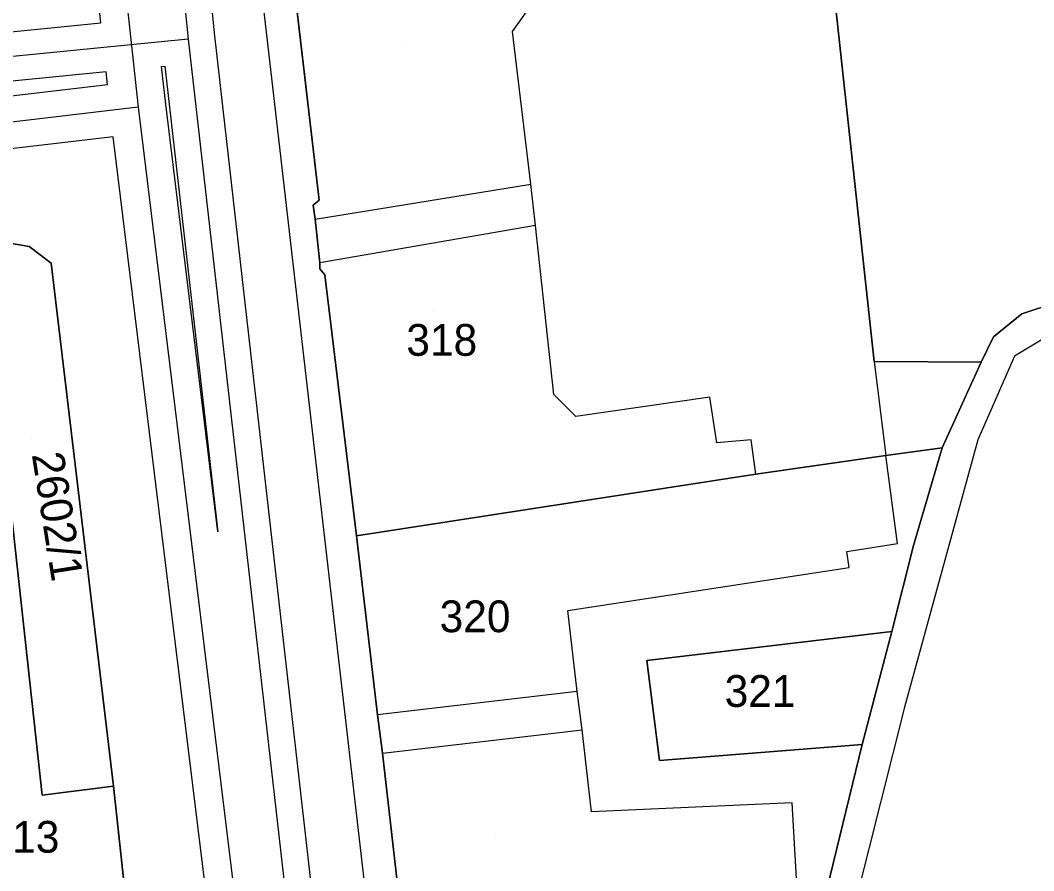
# Model space of a CAD drawing. Extents: x -263423 to -261326, y -1240067 to -1237864.
# Drawn here: x -263243.6 to -263179.8, y -1239282.4 to -1239228.9 of the extents above; entities that cross this region are included whole.
import ezdxf

# ---------------------------------------------------------------- set-up
doc = ezdxf.new("R2010")
doc.units = 0
for name, color, linetype in [('body_kn', 7, 'Continuous'), ('kladpar_druhypozemkov', 7, 'Continuous'), ('kladpar_hranice', 7, 'Continuous'), ('kladpar_parcelnecisla', 7, 'Continuous'), ('kladpar_plochy', 7, 'Continuous'), ('tarchy_linie', 7, 'Continuous'), ('zappar_hrandruhpozemk', 7, 'Continuous')]:
    doc.layers.add(name, color=color, linetype=linetype)

msp = doc.modelspace()

# ---------------------------------------------------------------- linework, layer by layer
at = {"layer": 'body_kn'}
for p, q in [((-263238.49, -1239229.03), (-263238.49, -1239229.03)), ((-263212.58, -1239229.56), (-263212.58, -1239229.56)), ((-263232.99, -1239230.04), (-263232.99, -1239230.04)), ((-263232.99, -1239230.04), (-263232.99, -1239230.04)), ((-263231.35, -1239229.85), (-263231.35, -1239229.85)), ((-263238.15, -1239232.1), (-263238.15, -1239232.1)), ((-263234.67, -1239231.76), (-263234.67, -1239231.76)), ((-263234.67, -1239231.76), (-263234.67, -1239231.76)), ((-263234.46, -1239231.74), (-263234.46, -1239231.74)), ((-263238.07, -1239232.9), (-263238.07, -1239232.9)), ((-263227.69, -1239233.05), (-263227.69, -1239233.05)), ((-263234.41, -1239234.14), (-263234.41, -1239234.14)), ((-263236.15, -1239234.34), (-263236.15, -1239234.34)), ((-263236.15, -1239234.34), (-263236.15, -1239234.34)), ((-263237.71, -1239236.19), (-263237.71, -1239236.19)), ((-263211.43, -1239239.17), (-263211.43, -1239239.17)), ((-263211.43, -1239239.17), (-263211.43, -1239239.17)), ((-263225.13, -1239240.5), (-263225.13, -1239240.5)), ((-263224.75, -1239240.19), (-263224.75, -1239240.19)), ((-263225.01, -1239241.39), (-263225.01, -1239241.39)), ((-263225.01, -1239241.39), (-263225.01, -1239241.39)), ((-263211.13, -1239241.78), (-263211.13, -1239241.78)), ((-263243.01, -1239243.11), (-263243.01, -1239243.11)), ((-263241.63, -1239244.14), (-263241.63, -1239244.14)), ((-263224.71, -1239244.13), (-263224.71, -1239244.13)), ((-263224.71, -1239244.51), (-263224.71, -1239244.51)), ((-263224.4, -1239244.89), (-263224.4, -1239244.89)), ((-263180.53, -1239247.34), (-263180.53, -1239247.34)), ((-263182.31, -1239248.79), (-263182.31, -1239248.79)), ((-263180.99, -1239250.01), (-263180.99, -1239250.01)), ((-263189.81, -1239250.34), (-263189.81, -1239250.34)), ((-263189.81, -1239250.34), (-263189.81, -1239250.34)), ((-263183.09, -1239250.38), (-263183.09, -1239250.38)), ((-263209.98, -1239252.41), (-263209.98, -1239252.41)), ((-263200.16, -1239252.58), (-263200.16, -1239252.58)), ((-263208.6, -1239253.81), (-263208.6, -1239253.81)), ((-263199.73, -1239255.45), (-263199.73, -1239255.45)), ((-263197.57, -1239255.27), (-263197.57, -1239255.27)), ((-263185.53, -1239255.77), (-263185.53, -1239255.77)), ((-263183.3, -1239255.27), (-263183.3, -1239255.27)), ((-263189.08, -1239256.26), (-263189.08, -1239256.26)), ((-263197.27, -1239257.43), (-263197.27, -1239257.43)), ((-263197.27, -1239257.43), (-263197.27, -1239257.43)), ((-263231.12, -1239261.06), (-263231.12, -1239261.06)), ((-263222.4, -1239261.31), (-263222.4, -1239261.31)), ((-263188.35, -1239261.8), (-263188.35, -1239261.8)), ((-263187.34, -1239261.93), (-263187.34, -1239261.93)), ((-263191.53, -1239262.29), (-263191.53, -1239262.29)), ((-263191.4, -1239263.31), (-263191.4, -1239263.31)), ((-263209.11, -1239266.02), (-263209.11, -1239266.02)), ((-263188.7, -1239267.33), (-263188.7, -1239267.33)), ((-263188.7, -1239267.33), (-263188.7, -1239267.33)), ((-263204.12, -1239269.16), (-263204.12, -1239269.16)), ((-263208.51, -1239271.11), (-263208.51, -1239271.11)), ((-263208.51, -1239271.11), (-263208.51, -1239271.11)), ((-263187.91, -1239272.1), (-263187.91, -1239272.1)), ((-263221.07, -1239272.58), (-263221.07, -1239272.58)), ((-263208.2, -1239273.53), (-263208.2, -1239273.53)), ((-263190.58, -1239274.45), (-263190.58, -1239274.45)), ((-263220.77, -1239275), (-263220.77, -1239275)), ((-263220.77, -1239275), (-263220.77, -1239275)), ((-263203.33, -1239275.46), (-263203.33, -1239275.46)), ((-263237.7, -1239277.07), (-263237.7, -1239277.07)), ((-263242.19, -1239277.63), (-263242.19, -1239277.63)), ((-263194.98, -1239278.11), (-263194.98, -1239278.11)), ((-263207.6, -1239278.69), (-263207.6, -1239278.69))]:
    msp.add_line(p, q, dxfattribs=at)
at = {"layer": 'kladpar_druhypozemkov'}
for p, q in [((-263219.34, -1239230.44), (-263219.34, -1239230.44)), ((-263217.55, -1239247.18), (-263217.55, -1239247.18)), ((-263242.84, -1239255.21), (-263242.84, -1239255.21)), ((-263214.86, -1239265.3), (-263214.86, -1239265.3)), ((-263197.45, -1239270.48), (-263197.45, -1239270.48)), ((-263213.66, -1239280.32), (-263213.66, -1239280.32))]:
    msp.add_line(p, q, dxfattribs=at)
at = {"layer": 'kladpar_hranice'}
for points in [[(-263155.67, -1239214.9), (-263155.9, -1239221.05), (-263156.8, -1239245.62), (-263156.89, -1239247.19), (-263178.43, -1239246.65), (-263180.53, -1239247.34), (-263182.31, -1239248.79), (-263183.09, -1239250.38), (-263189.81, -1239250.34), (-263192.57, -1239225.02), (-263193.18, -1239219.74), (-263155.67, -1239214.9)], [(-263193.18, -1239219.74), (-263192.57, -1239225.02), (-263189.81, -1239250.34), (-263183.09, -1239250.38), (-263185.53, -1239255.77), (-263189.08, -1239256.26), (-263197.27, -1239257.43), (-263222.4, -1239261.31), (-263224.4, -1239244.89), (-263224.71, -1239244.51), (-263224.71, -1239244.13), (-263225.01, -1239241.39), (-263225.13, -1239240.5), (-263224.75, -1239240.19), (-263226.68, -1239223.64), (-263223.43, -1239223.3), (-263223.19, -1239223.28), (-263217.74, -1239222.6), (-263208.66, -1239221.5), (-263208.09, -1239221.44), (-263203.01, -1239220.83), (-263201.23, -1239220.65), (-263193.18, -1239219.74)], [(-263226.68, -1239223.64), (-263224.75, -1239240.19), (-263225.13, -1239240.5), (-263225.01, -1239241.39), (-263224.71, -1239244.13), (-263224.71, -1239244.51), (-263224.4, -1239244.89), (-263222.4, -1239261.31), (-263221.07, -1239272.58), (-263220.77, -1239275), (-263219.5, -1239286.01), (-263216.84, -1239308.47), (-263215.53, -1239323.04), (-263213.24, -1239322.67), (-263212.51, -1239327.57), (-263214.86, -1239328.07), (-263213.95, -1239336.28), (-263212.99, -1239346.46)], [(-263228.94, -1239359.01), (-263232.6, -1239324.94), (-263236.39, -1239289.06), (-263237.7, -1239277.07), (-263241.63, -1239244.14), (-263243.01, -1239243.11), (-263245.1, -1239242.75), (-263246.01, -1239242.84), (-263251.52, -1239243.4), (-263255.64, -1239243.86), (-263258.95, -1239244.24), (-263261.36, -1239244.51), (-263263.54, -1239244.9), (-263264.39, -1239245.64), (-263264.94, -1239247.51), (-263262.98, -1239262.22), (-263262.49, -1239266.88), (-263255.13, -1239332.03), (-263254.34, -1239339.08), (-263254.67, -1239339.14)], [(-263244.09, -1239277.88), (-263247.38, -1239247.93), (-263247.85, -1239246.23), (-263249.91, -1239245.35), (-263251.31, -1239245.48), (-263251.52, -1239243.4), (-263246.01, -1239242.84), (-263242.19, -1239277.63), (-263237.7, -1239277.07), (-263236.39, -1239289.06), (-263240.85, -1239289.58), (-263236.07, -1239332.28), (-263234.28, -1239332.3), (-263236.08, -1239335.51), (-263237.48, -1239337.31), (-263240.67, -1239340.05), (-263244.83, -1239341.82), (-263251.27, -1239343.22), (-263253.53, -1239342.05), (-263254.23, -1239340.09), (-263254.34, -1239339.08), (-263255.13, -1239332.03)], [(-263246.01, -1239242.84), (-263245.1, -1239242.75), (-263243.01, -1239243.11), (-263241.63, -1239244.14), (-263237.7, -1239277.07), (-263242.19, -1239277.63), (-263246.01, -1239242.84)], [(-263170.59, -1239285.35), (-263182.51, -1239287.7), (-263183.92, -1239283.5), (-263187.21, -1239284.59), (-263185.95, -1239288.38), (-263192.32, -1239289.64), (-263193.36, -1239293.51), (-263194.37, -1239293.7), (-263195.39, -1239293.82), (-263192.99, -1239284.36), (-263190.58, -1239274.45), (-263188.7, -1239267.33), (-263187.34, -1239261.93), (-263185.53, -1239255.77), (-263183.09, -1239250.38), (-263182.31, -1239248.79), (-263180.53, -1239247.34), (-263178.43, -1239246.65)], [(-263197.27, -1239257.43), (-263189.08, -1239256.26), (-263185.53, -1239255.77), (-263187.34, -1239261.93), (-263188.7, -1239267.33), (-263204.12, -1239269.16), (-263203.33, -1239275.46), (-263190.58, -1239274.45), (-263192.99, -1239284.36), (-263194.63, -1239284.35), (-263196.28, -1239284.53), (-263206.37, -1239285.12), (-263219.5, -1239286.01), (-263220.77, -1239275), (-263221.07, -1239272.58), (-263222.4, -1239261.31), (-263197.27, -1239257.43)], [(-263188.7, -1239267.33), (-263190.58, -1239274.45), (-263203.33, -1239275.46), (-263204.12, -1239269.16), (-263188.7, -1239267.33)]]:
    msp.add_lwpolyline(points, dxfattribs=at)
at = {"layer": 'kladpar_plochy'}
for p, q in [((-263226.68, -1239223.64), (-263224.75, -1239240.19)), ((-263224.75, -1239240.19), (-263225.13, -1239240.5)), ((-263225.13, -1239240.5), (-263225.01, -1239241.39)), ((-263225.01, -1239241.39), (-263224.71, -1239244.13)), ((-263246.01, -1239242.84), (-263242.19, -1239277.63)), ((-263243.01, -1239243.11), (-263245.1, -1239242.75)), ((-263241.63, -1239244.14), (-263243.01, -1239243.11)), ((-263237.7, -1239277.07), (-263241.63, -1239244.14)), ((-263224.71, -1239244.13), (-263224.71, -1239244.51)), ((-263224.71, -1239244.51), (-263224.4, -1239244.89)), ((-263224.4, -1239244.89), (-263222.4, -1239261.31)), ((-263222.4, -1239261.31), (-263221.07, -1239272.58)), ((-263221.07, -1239272.58), (-263220.77, -1239275)), ((-263220.77, -1239275), (-263219.5, -1239286.01)), ((-263242.19, -1239277.63), (-263237.7, -1239277.07)), ((-263237.7, -1239277.07), (-263236.39, -1239289.06)), ((-263236.39, -1239289.06), (-263237.7, -1239277.07))]:
    msp.add_line(p, q, dxfattribs=at)
for points in [[(-263155.67, -1239214.9), (-263155.9, -1239221.05), (-263156.8, -1239245.62), (-263156.89, -1239247.19), (-263178.43, -1239246.65), (-263180.53, -1239247.34), (-263182.31, -1239248.79), (-263183.09, -1239250.38), (-263189.81, -1239250.34), (-263192.57, -1239225.02), (-263193.18, -1239219.74)], [(-263193.18, -1239219.74), (-263192.57, -1239225.02), (-263189.81, -1239250.34), (-263183.09, -1239250.38), (-263185.53, -1239255.77), (-263189.08, -1239256.26), (-263197.27, -1239257.43), (-263222.4, -1239261.31), (-263224.4, -1239244.89), (-263224.71, -1239244.51), (-263224.71, -1239244.13), (-263225.01, -1239241.39), (-263225.13, -1239240.5), (-263224.75, -1239240.19), (-263226.68, -1239223.64), (-263223.43, -1239223.3), (-263223.19, -1239223.28), (-263217.74, -1239222.6), (-263208.66, -1239221.5), (-263208.09, -1239221.44), (-263203.01, -1239220.83), (-263201.23, -1239220.65)], [(-263246.01, -1239242.84), (-263245.1, -1239242.75), (-263243.01, -1239243.11), (-263241.63, -1239244.14), (-263237.7, -1239277.07), (-263242.19, -1239277.63)], [(-263197.27, -1239257.43), (-263189.08, -1239256.26), (-263185.53, -1239255.77), (-263187.34, -1239261.93), (-263188.7, -1239267.33), (-263204.12, -1239269.16), (-263203.33, -1239275.46), (-263190.58, -1239274.45), (-263192.99, -1239284.36), (-263194.63, -1239284.35), (-263196.28, -1239284.53), (-263206.37, -1239285.12), (-263219.5, -1239286.01), (-263220.77, -1239275), (-263221.07, -1239272.58), (-263222.4, -1239261.31)], [(-263188.7, -1239267.33), (-263190.58, -1239274.45), (-263203.33, -1239275.46), (-263204.12, -1239269.16)]]:
    msp.add_lwpolyline(points, close=True, dxfattribs=at)
msp.add_lwpolyline([(-263170.59, -1239285.35), (-263182.51, -1239287.7), (-263183.92, -1239283.5), (-263187.21, -1239284.59), (-263185.95, -1239288.38), (-263192.32, -1239289.64), (-263193.36, -1239293.51), (-263194.37, -1239293.7), (-263195.39, -1239293.82), (-263192.99, -1239284.36), (-263190.58, -1239274.45), (-263188.7, -1239267.33), (-263187.34, -1239261.93), (-263185.53, -1239255.77), (-263183.09, -1239250.38), (-263182.31, -1239248.79), (-263180.53, -1239247.34), (-263178.43, -1239246.65)], dxfattribs=at)
at = {"layer": 'tarchy_linie'}
msp.add_line((-263236.15, -1239234.34), (-263272.02, -1239238.56), dxfattribs=at)
for points in [[(-263266.75, -1238924.88), (-263259.4, -1238990.97), (-263246.14, -1239099.52), (-263232.99, -1239230.04), (-263220.98, -1239335.65), (-263211.76, -1239426.52), (-263207.3, -1239462.55), (-263205.02, -1239481.01), (-263201.52, -1239486.01), (-263201.02, -1239495.61), (-263202.52, -1239500.01), (-263193.1, -1239574.41)], [(-263268.71, -1238927.12), (-263267.79, -1238939.46), (-263261.39, -1238992.43), (-263256.88, -1239047.83), (-263250.48, -1239103.25), (-263243.25, -1239168.79), (-263236.15, -1239234.34), (-263229.56, -1239288.24), (-263223.56, -1239342.68), (-263214.78, -1239419.75), (-263206.52, -1239497.31), (-263198.58, -1239574.76), (-263191.68, -1239638.38), (-263185.41, -1239700.03)], [(-263257.5, -1238992.9), (-263244.69, -1239097.79), (-263241.56, -1239097.41), (-263241.38, -1239098.95), (-263241.01, -1239102.07), (-263240.81, -1239103.71), (-263244.02, -1239104.11), (-263231.35, -1239229.85), (-263219.52, -1239333.82), (-263214.34, -1239333.01), (-263214.16, -1239334.57), (-263214, -1239336.12), (-263219.18, -1239336.96), (-263218.86, -1239340.17), (-263213.7, -1239339.26), (-263213.54, -1239340.91), (-263213.38, -1239342.56), (-263218.52, -1239343.47)], [(-263422.26, -1239370.92), (-263243.72, -1239338.18), (-263226.18, -1239334.99), (-263231.3, -1239288.44), (-263237.71, -1239236.19), (-263273.32, -1239240.37), (-263273.7, -1239237.1), (-263238.07, -1239232.9), (-263238.15, -1239232.1), (-263270.3, -1239235.29), (-263274.32, -1239235.95), (-263274.49, -1239234.41), (-263274.66, -1239232.88), (-263270.86, -1239232.25), (-263238.49, -1239229.03), (-263244.99, -1239168.98), (-263252.22, -1239103.44), (-263258.57, -1239048)], [(-263232.99, -1239230.04), (-263270.58, -1239233.77), (-263274.49, -1239234.41)], [(-263234.67, -1239231.76), (-263234.46, -1239231.74), (-263231.12, -1239261.06), (-263234.41, -1239234.14), (-263234.67, -1239231.76)]]:
    msp.add_lwpolyline(points, dxfattribs=at)
at = {"layer": 'zappar_hrandruhpozemk'}
for p, q in [((-263225.01, -1239241.39), (-263211.43, -1239239.17)), ((-263211.13, -1239241.78), (-263211.43, -1239239.17)), ((-263211.13, -1239241.78), (-263224.71, -1239244.13)), ((-263209.98, -1239252.41), (-263211.13, -1239241.78)), ((-263189.81, -1239250.34), (-263189.08, -1239256.26)), ((-263183.3, -1239255.27), (-263187.91, -1239272.1)), ((-263209.11, -1239266.02), (-263191.4, -1239263.31)), ((-263208.51, -1239271.11), (-263221.07, -1239272.58)), ((-263187.91, -1239272.1), (-263192.32, -1239289.64)), ((-263220.77, -1239275), (-263208.2, -1239273.53))]:
    msp.add_line(p, q, dxfattribs=at)
for points in [[(-263235.35, -1239166.8), (-263227.69, -1239233.05), (-263221.59, -1239286.06)], [(-263211.43, -1239239.17), (-263212.58, -1239229.56), (-263211.17, -1239227.6), (-263202.98, -1239226.68)], [(-263157.05, -1239249.3), (-263178.89, -1239248.74), (-263180.99, -1239250.01), (-263183.3, -1239255.27)], [(-263197.27, -1239257.43), (-263197.57, -1239255.27), (-263199.73, -1239255.45), (-263200.16, -1239252.58), (-263208.6, -1239253.81), (-263209.98, -1239252.41)], [(-263191.4, -1239263.31), (-263191.53, -1239262.29), (-263188.35, -1239261.8), (-263189.08, -1239256.26)], [(-263194.63, -1239284.35), (-263194.98, -1239278.11), (-263207.6, -1239278.69), (-263208.2, -1239273.53), (-263208.51, -1239271.11), (-263209.11, -1239266.02)]]:
    msp.add_lwpolyline(points, dxfattribs=at)

# ---------------------------------------------------------------- texts
at = {"layer": 'kladpar_parcelnecisla'}
for s, p in [('318', (-263219.266, -1239249.98)), ('320', (-263217.17, -1239267.38)), ('321', (-263199.229, -1239272.08)), ('2602/13', (-263250.769, -1239281.26))]:
    msp.add_text(s, height=2, dxfattribs=at).set_placement(p)
msp.add_text('2602/1', height=2, rotation=279, dxfattribs=at).set_placement((-263242.844, -1239256.188))

doc.saveas('drawing.dxf')
